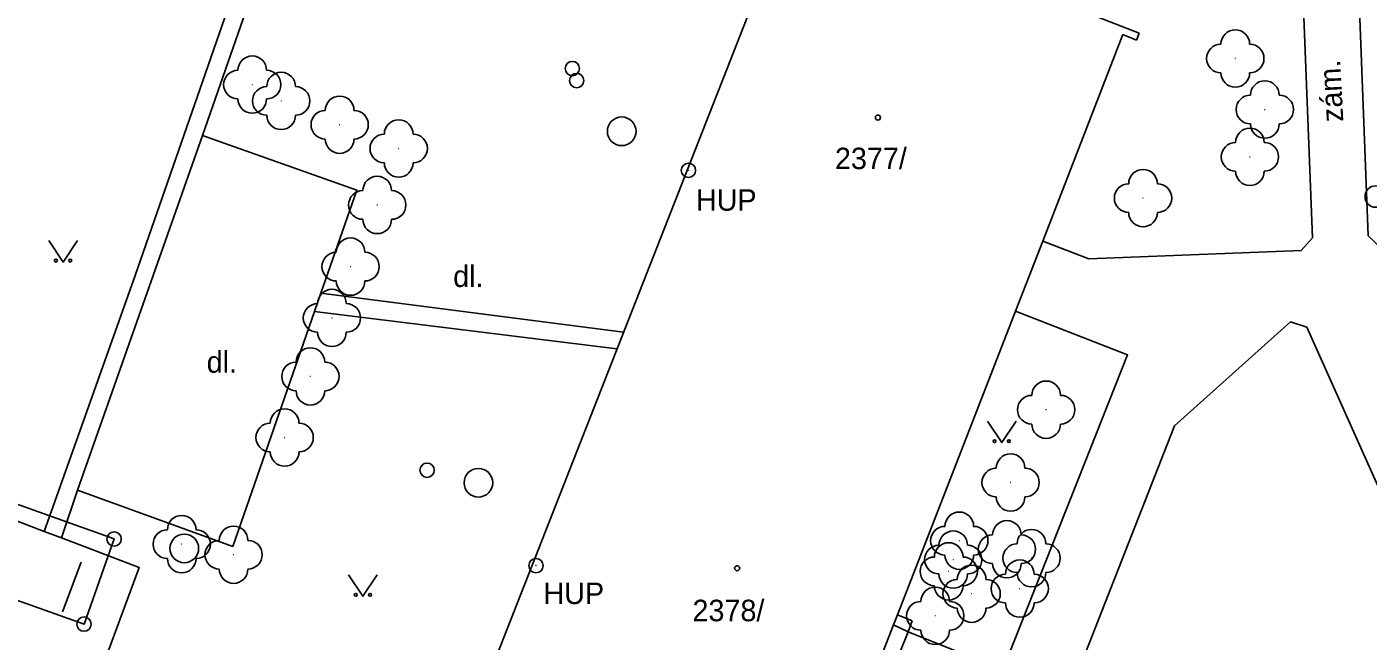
# Model space of a CAD drawing. Extents: x -737812 to -729375, y -1123000 to -1115500.
# Drawn here: x -736708.75 to -736661.94, y -1118274.92 to -1118253.5 of the extents above; entities that cross this region are included whole.
import ezdxf

# ---------------------------------------------------------------- set-up
doc = ezdxf.new("R2010")
doc.units = 0
for name, color, linetype in [('Doplněk polohopisu', 7, 'Continuous'), ('Doplňkové značky', 7, 'Continuous'), ('Hranice - ploty_ zdi', 7, 'Continuous'), ('Pomocné popisy', 7, 'Continuous'), ('Popisy povr_ zn_ inž_ sítí', 7, 'Continuous'), ('Povr_ zn_ inž_ sítí - el_', 7, 'Continuous'), ('Povr_ zn_ inž_ sítí - kan_', 7, 'Continuous'), ('Povr_ zn_ inž_ sítí - pl_', 7, 'Continuous'), ('Povr_ zn_ inž_ sítí - vod_', 7, 'Continuous'), ('Stavební objekty', 7, 'Continuous'), ('Zeleň', 7, 'Continuous'), ('Značky druhů budov', 7, 'Continuous'), ('Značky druhů pozemků', 7, 'Continuous'), ('Čísla popisná', 7, 'Continuous')]:
    doc.layers.add(name, color=color, linetype=linetype)

msp = doc.modelspace()

# ---------------------------------------------------------------- linework, layer by layer
at = {"layer": 'Doplněk polohopisu'}
for p, q in [((-736702.62, -1118257.28), (-736697.65, -1118243.09)), ((-736702.62, -1118257.28), (-736706.98, -1118269.66)), ((-736698.71, -1118263.43), (-736698.49, -1118262.79)), ((-736708.14, -1118271.1), (-736707.54, -1118271.32)), ((-736678, -1118274.6), (-736678.98, -1118277.04))]:
    msp.add_line(p, q, dxfattribs=at)
for points in [[(-736649.12, -1118251.07), (-736648.73, -1118260.65), (-736661.52, -1118261.19), (-736661.95, -1118260.78), (-736663, -1118233.16)], [(-736698.26, -1118242.86), (-736704.96, -1118262.17), (-736708.14, -1118271.1)], [(-736664.25, -1118251.66), (-736663.89, -1118260.86), (-736664.28, -1118261.3), (-736671.69, -1118261.59), (-736673.3, -1118260.97)], [(-736687.93, -1118264.15), (-736698.49, -1118262.79), (-736697.23, -1118259.19), (-736702.62, -1118257.28)], [(-736706.98, -1118269.66), (-736701.56, -1118271.62), (-736698.71, -1118263.43), (-736688.16, -1118264.73)], [(-736674.25, -1118263.41), (-736670.34, -1118264.94), (-736674.69, -1118275.92), (-736678, -1118274.6)], [(-736664.08, -1118263.97), (-736664.65, -1118263.79), (-736668.7, -1118267.41), (-736673.08, -1118278.56), (-736672.74, -1118279.03), (-736658.18, -1118278.45), (-736657.84, -1118277.93), (-736664.08, -1118263.97)], [(-736706.98, -1118269.66), (-736707.54, -1118271.32), (-736704.82, -1118272.35), (-736706.01, -1118275.57), (-736678.72, -1118286.24)], [(-736710.51, -1118271.63), (-736709.99, -1118270.39), (-736708.14, -1118271.1)], [(-736678.37, -1118274.01), (-736677.85, -1118274.21)], [(-736678.51, -1118274.36), (-736678, -1118274.6)], [(-736677.85, -1118274.21), (-736678, -1118274.6)]]:
    msp.add_lwpolyline(points, dxfattribs=at)
at = {"layer": 'Doplňkové značky'}
for centre, radius in [((-736705.701, -1118271.36), 0.25), ((-736705.701, -1118271.36), 0.0005), ((-736706.75, -1118274.33), 0.25), ((-736706.75, -1118274.33), 0.0005)]:
    msp.add_circle(centre, radius, dxfattribs=at)
at = {"layer": 'Hranice - ploty_ zdi'}
msp.add_line((-736706.85, -1118272.17), (-736707.5, -1118273.9), dxfattribs=at)
at = {"layer": 'Povr_ zn_ inž_ sítí - el_'}
msp.add_circle((-736661.68, -1118259.415), 0.375, dxfattribs=at)
at = {"layer": 'Povr_ zn_ inž_ sítí - kan_'}
for centre in [(-736687.99, -1118257.14), (-736692.99, -1118269.4), (-736703.25, -1118271.69)]:
    msp.add_circle(centre, 0.5, dxfattribs=at)
at = {"layer": 'Povr_ zn_ inž_ sítí - pl_'}
for centre, radius in [((-736685.66, -1118258.501), 0.25), ((-736685.66, -1118258.501), 0.0005), ((-736690.98, -1118272.291), 0.25), ((-736690.98, -1118272.291), 0.0005)]:
    msp.add_circle(centre, radius, dxfattribs=at)
at = {"layer": 'Povr_ zn_ inž_ sítí - vod_'}
for centre in [(-736689.71, -1118254.95), (-736689.56, -1118255.37), (-736694.78, -1118268.96)]:
    msp.add_circle(centre, 0.25, dxfattribs=at)
at = {"layer": 'Stavební objekty'}
for points in [[(-736682.02, -1118249.1), (-736693.93, -1118279.45)], [(-736669.94, -1118253.72), (-736679.53, -1118249.97)], [(-736670.5, -1118253.76), (-736673.3, -1118260.97), (-736674.25, -1118263.41), (-736678.37, -1118274.01), (-736678.51, -1118274.36), (-736679.49, -1118276.89), (-736679.62, -1118277.22), (-736682.26, -1118284.02)], [(-736670.03, -1118253.96), (-736670.5, -1118253.76)], [(-736670.03, -1118253.96), (-736669.94, -1118253.72)], [(-736711.52, -1118272.64), (-736710.5, -1118269.65), (-736705.7, -1118271.36), (-736706.75, -1118274.33), (-736711.52, -1118272.64)]]:
    msp.add_lwpolyline(points, dxfattribs=at)
at = {"layer": 'Zeleň'}
for centre in [(-736666.58, -1118254.6), (-736700.88, -1118255.51), (-736699.87, -1118256.08), (-736665.55, -1118256.38), (-736697.83, -1118256.91), (-736695.77, -1118257.74), (-736666.07, -1118258.03), (-736669.8, -1118259.47), (-736696.52, -1118259.71), (-736697.45, -1118261.86), (-736698.1, -1118263.65), (-736698.85, -1118265.69), (-736673.18, -1118266.85), (-736699.75, -1118267.82), (-736674.42, -1118269.39), (-736703.34, -1118271.54), (-736676.21, -1118271.42), (-736674.55, -1118271.72), (-736701.53, -1118271.91), (-736676.42, -1118272.08), (-736673.69, -1118272.03), (-736676.58, -1118272.49), (-736674.1, -1118273.09), (-736675.78, -1118273.27), (-736677.05, -1118274.04)]:
    msp.add_circle(centre, 0.0005, dxfattribs=at)
for centre, start, end in [((-736666.58, -1118254.1), 360, 180), ((-736667.08, -1118254.6), 90, 270), ((-736666.08, -1118254.6), 270, 90), ((-736700.88, -1118255.01), 360, 180), ((-736701.38, -1118255.51), 90, 270), ((-736700.38, -1118255.51), 270, 90), ((-736699.87, -1118255.58), 360, 180), ((-736666.58, -1118255.1), 180, 360), ((-736700.37, -1118256.08), 90, 270), ((-736699.37, -1118256.08), 270, 90), ((-736665.55, -1118255.88), 360, 180), ((-736700.88, -1118256.01), 180, 360), ((-736697.83, -1118256.41), 360, 180), ((-736666.05, -1118256.38), 90, 270), ((-736665.05, -1118256.38), 270, 90), ((-736699.87, -1118256.58), 180, 360), ((-736698.33, -1118256.91), 90, 270), ((-736697.33, -1118256.91), 270, 90), ((-736695.77, -1118257.24), 360, 180), ((-736666.07, -1118257.53), 360, 180), ((-736665.55, -1118256.88), 180, 360), ((-736697.83, -1118257.41), 180, 360), ((-736696.27, -1118257.74), 90, 270), ((-736695.27, -1118257.74), 270, 90), ((-736666.57, -1118258.03), 90, 270), ((-736665.57, -1118258.03), 270, 90), ((-736695.77, -1118258.24), 180, 360), ((-736669.8, -1118258.97), 360, 180), ((-736666.07, -1118258.53), 180, 360), ((-736696.52, -1118259.21), 360, 180), ((-736670.3, -1118259.47), 90, 270), ((-736669.3, -1118259.47), 270, 90), ((-736697.02, -1118259.71), 90, 270), ((-736696.02, -1118259.71), 270, 90), ((-736669.8, -1118259.97), 180, 360), ((-736696.52, -1118260.21), 180, 360), ((-736697.45, -1118261.36), 360, 180), ((-736697.95, -1118261.86), 90, 270), ((-736696.95, -1118261.86), 270, 90), ((-736697.45, -1118262.36), 180, 360), ((-736698.1, -1118263.15), 360, 180), ((-736698.6, -1118263.65), 90, 270), ((-736697.6, -1118263.65), 270, 90), ((-736698.1, -1118264.15), 180, 360), ((-736698.85, -1118265.19), 360, 180), ((-736699.35, -1118265.69), 90, 270), ((-736698.35, -1118265.69), 270, 90), ((-736673.18, -1118266.35), 360, 180), ((-736698.85, -1118266.19), 180, 360), ((-736673.68, -1118266.85), 90, 270), ((-736672.68, -1118266.85), 270, 90), ((-736699.75, -1118267.32), 360, 180), ((-736700.25, -1118267.82), 90, 270), ((-736699.25, -1118267.82), 270, 90), ((-736673.18, -1118267.35), 180, 360), ((-736699.75, -1118268.32), 180, 360), ((-736674.42, -1118268.89), 360, 180), ((-736674.92, -1118269.39), 90, 270), ((-736673.92, -1118269.39), 270, 90), ((-736674.42, -1118269.89), 180, 360), ((-736703.34, -1118271.04), 360, 180), ((-736676.21, -1118270.92), 360, 180), ((-736674.55, -1118271.22), 360, 180), ((-736703.84, -1118271.54), 90, 270), ((-736702.84, -1118271.54), 270, 90), ((-736701.53, -1118271.41), 360, 180), ((-736676.71, -1118271.42), 90, 270), ((-736676.42, -1118271.58), 360, 180), ((-736675.71, -1118271.42), 270, 90), ((-736675.05, -1118271.72), 90, 270), ((-736673.69, -1118271.53), 360, 180), ((-736674.05, -1118271.72), 270, 90), ((-736702.03, -1118271.91), 90, 270), ((-736701.03, -1118271.91), 270, 90), ((-736676.92, -1118272.08), 90, 270), ((-736676.58, -1118271.99), 360, 180), ((-736675.92, -1118272.08), 270, 90), ((-736674.19, -1118272.03), 90, 270), ((-736673.19, -1118272.03), 270, 90), ((-736703.34, -1118272.04), 180, 360), ((-736677.08, -1118272.49), 90, 270), ((-736676.21, -1118271.92), 180, 360), ((-736676.08, -1118272.49), 270, 90), ((-736674.1, -1118272.59), 360, 180), ((-736701.53, -1118272.41), 180, 360), ((-736676.42, -1118272.58), 180, 360), ((-736675.78, -1118272.77), 360, 180), ((-736674.6, -1118273.09), 90, 270), ((-736674.55, -1118272.22), 180, 360), ((-736673.69, -1118272.53), 180, 360), ((-736673.6, -1118273.09), 270, 90), ((-736677.05, -1118273.54), 360, 180), ((-736676.58, -1118272.99), 180, 360), ((-736676.28, -1118273.27), 90, 270), ((-736675.28, -1118273.27), 270, 90), ((-736677.55, -1118274.04), 90, 270), ((-736676.55, -1118274.04), 270, 90), ((-736674.1, -1118273.59), 180, 360), ((-736675.78, -1118273.77), 180, 360), ((-736677.05, -1118274.54), 180, 360)]:
    msp.add_arc(centre, 0.5, start, end, dxfattribs=at)
at = {"layer": 'Značky druhů budov'}
for centre in [(-736679.05, -1118256.66), (-736683.961, -1118272.38)]:
    msp.add_circle(centre, 0.0875, dxfattribs=at)
at = {"layer": 'Značky druhů pozemků'}
for points in [[(-736707.98, -1118260.95), (-736707.48, -1118261.7), (-736706.98, -1118260.95)], [(-736675.23, -1118267.25), (-736674.73, -1118268), (-736674.23, -1118267.25)], [(-736697.52, -1118272.61), (-736697.02, -1118273.36), (-736696.52, -1118272.61)]]:
    msp.add_lwpolyline(points, dxfattribs=at)
for centre in [(-736707.73, -1118261.65), (-736707.23, -1118261.65), (-736674.98, -1118267.95), (-736674.48, -1118267.95), (-736697.27, -1118273.31), (-736696.77, -1118273.31)]:
    msp.add_circle(centre, 0.05, dxfattribs=at)

# ---------------------------------------------------------------- texts
at = {"layer": 'Pomocné popisy'}
msp.add_text('zám.', height=0.75, rotation=92.9906, dxfattribs=at).set_placement((-736662.81, -1118256.8))
for p in [(-736693.87, -1118262.57), (-736702.47, -1118265.56)]:
    msp.add_text('dl.', height=0.75, dxfattribs=at).set_placement(p)
at = {"layer": 'Popisy povr_ zn_ inž_ sítí'}
for p in [(-736685.4, -1118259.91), (-736690.72, -1118273.63)]:
    msp.add_text('HUP', height=0.75, dxfattribs=at).set_placement(p)
at = {"layer": 'Čísla popisná'}
for s, p in [('2377/', (-736680.55, -1118258.46)), ('2378/', (-736685.52, -1118274.23))]:
    msp.add_text(s, height=0.75, dxfattribs=at).set_placement(p)

doc.saveas('drawing.dxf')
